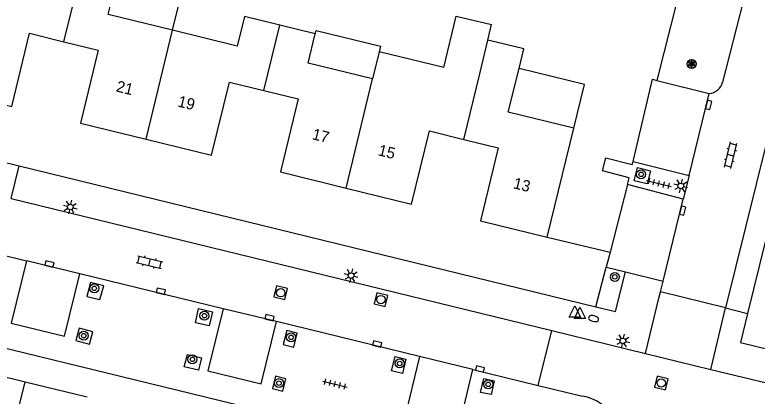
# Model space of a CAD drawing. Extents: x 128000 to 131008, y 398996 to 402500.
# Drawn here: x 128447.5 to 128513.5, y 399557.4 to 399591.4 of the extents above; entities that cross this region are included whole.
import ezdxf

# ---------------------------------------------------------------- set-up
doc = ezdxf.new("R2010")
doc.units = 0
for name, color, linetype in [('gg-afsc-erfafscheiding', 7, 'Continuous'), ('gg-afsc-hekwerk', 7, 'Continuous'), ('gg-anno-huisnummerreeks BGT', 7, 'Continuous'), ('gg-bbg-gedigitaliseerde bebouwing', 7, 'Continuous'), ('gg-bbg-hoofdgebouw', 7, 'Continuous'), ('gg-bbg-luifel en loopbrug', 7, 'Continuous'), ('gg-bbg-tussenscheiding', 7, 'Continuous'), ('gg-knt-verharding', 7, 'Continuous'), ('gg-knt-verharding nz', 7, 'Continuous'), ('gt-grn-weggrens', 7, 'Continuous'), ('gt-symb-boom', 7, 'Continuous'), ('gt-symb-brandkraan', 7, 'Continuous'), ('gt-symb-klinker verharding', 7, 'Continuous'), ('gt-symb-kolk', 7, 'Continuous'), ('gt-symb-lichtmast', 7, 'Continuous'), ('gt-symb-rioolschacht', 7, 'Continuous'), ('gt-symb-solitaire heester', 7, 'Continuous'), ('gt-symb-tegel verharding', 7, 'Continuous'), ('gt-symb-waterafsluiter', 7, 'Continuous')]:
    doc.layers.add(name, color=color, linetype=linetype)

# ---------------------------------------------------------------- blocks, each defined once
blk = doc.blocks.new('gt0-LMAST')
at = {"layer": 'gt-symb-lichtmast'}
for p, q in [((-0.182, 0.173), (-0.447, 0.438)), ((-0.005, 0.246), (-0.005, 0.621)), ((0.172, 0.173), (0.437, 0.438)), ((-0.255, -0.004), (-0.63, -0.004)), ((-0.182, -0.181), (-0.447, -0.446)), ((-0.005, -0.254), (-0.005, -0.629)), ((0.437, -0.446), (0.172, -0.181)), ((0.245, -0.004), (0.62, -0.004))]:
    blk.add_line(p, q, dxfattribs=at)
blk.add_circle((-0.005, -0.004), 0.25, dxfattribs=at)
blk = doc.blocks.new('gt0-RS')
at = {"layer": 'gt-symb-rioolschacht'}
blk.add_lwpolyline([(-0.5, -0.5), (0.5, -0.5), (0.5, 0.5), (-0.5, 0.5)], close=True, dxfattribs=at)
blk.add_circle((0, 0), 0.375, dxfattribs=at)
blk = doc.blocks.new('gt0-SH')
at = {"layer": 'gt-symb-solitaire heester'}
blk.add_circle((0, 0), 0.4, dxfattribs=at)
for centre, start, end in [((-0.346, 0.2), 270, 30), ((-0.346, -0.2), 330, 90), ((0, 0.4), 210, 330), ((0.346, 0.2), 150, 270), ((0.346, -0.2), 90, 210), ((0, -0.4), 30, 150)]:
    blk.add_arc(centre, 0.4, start, end, dxfattribs=at)
blk = doc.blocks.new('gt0-BOOM')
at = {"layer": 'gt-symb-boom'}
for radius in [0.4, 0.2]:
    blk.add_circle((0, 0), radius, dxfattribs=at)
blk = doc.blocks.new('gt0-KOLK')
at = {"layer": 'gt-symb-kolk'}
blk.add_lwpolyline([(0, 0), (0.375, 0), (0.375, 0.4), (-0.375, 0.4), (-0.375, 0), (0, 0)], dxfattribs=at)
blk = doc.blocks.new('gt0-TEG1')
at = {"layer": 'gt-symb-tegel verharding'}
for p, q in [((-1.125, 0), (1.125, 0)), ((-0.9, -0.25), (-0.9, 0.25)), ((-0.45, -0.25), (-0.45, 0.25)), ((0, -0.25), (0, 0.25)), ((0.45, -0.25), (0.45, 0.25)), ((0.9, -0.25), (0.9, 0.25))]:
    blk.add_line(p, q, dxfattribs=at)
blk = doc.blocks.new('gt0-KL1')
at = {"layer": 'gt-symb-klinker verharding'}
for p, q in [((-1.15, 0.3), (1.15, 0.3)), ((-1, -0.3), (-1, 0.3)), ((-0.5, 0.3), (-0.5, 0.45)), ((0, -0.3), (0, 0.3)), ((0.5, 0.3), (0.5, 0.45)), ((1, -0.3), (1, 0.3)), ((-1.15, -0.3), (1.15, -0.3)), ((-0.5, -0.45), (-0.5, -0.3)), ((0.5, -0.45), (0.5, -0.3))]:
    blk.add_line(p, q, dxfattribs=at)
blk = doc.blocks.new('gt0-BR')
at = {"layer": 'gt-symb-brandkraan'}
for centre, radius, start, end in [((-0.244, 0), 0.206, 107.56694, 252.43307), ((0.599, -2.664), 3, 106.89205, 107.56694), ((0, -0.691), 0.938, 73.10799, 106.89205), ((-0.599, -2.664), 3, 72.43309, 73.10799), ((0.244, 0), 0.206, 287.56695, 72.43309), ((0.599, 2.664), 3, 252.43307, 253.10797), ((0, 0.691), 0.938, 253.10797, 286.89206), ((-0.599, 2.664), 3, 286.89206, 287.56695)]:
    blk.add_arc(centre, radius, start, end, dxfattribs=at)
blk = doc.blocks.new('gt0-WAFSL')
at = {"layer": 'gt-symb-waterafsluiter'}
for p, q in [((-0.5, -0.333), (0, 0.667)), ((0, 0.667), (0.5, -0.333)), ((0.5, -0.333), (-0.5, -0.333))]:
    blk.add_line(p, q, dxfattribs=at)

msp = doc.modelspace()

# ---------------------------------------------------------------- linework, layer by layer
at = {"layer": 'gg-afsc-erfafscheiding'}
msp.add_line((128506.726, 399593.882), (128504.636, 399585.532), dxfattribs=at)
at = {"layer": 'gg-afsc-hekwerk'}
msp.add_line((128494.88, 399571.58), (128500.469, 399570.253), dxfattribs=at)
at = {"layer": 'gg-bbg-gedigitaliseerde bebouwing'}
for p, q in [((128479.944, 399588.08), (128479.352, 399585.656)), ((128485.681, 399586.679), (128479.944, 399588.08))]:
    msp.add_line(p, q, dxfattribs=at)
at = {"layer": 'gg-bbg-hoofdgebouw'}
for p, q in [((128474.26, 399589.68), (128471.111, 399590.45)), ((128491.41, 399582.71), (128492.373, 399586.598)), ((128497.25, 399581.29), (128491.41, 399582.71)), ((128494.88, 399571.58), (128497.25, 399581.29)), ((128453.98, 399557.33), (128448.447, 399558.679))]:
    msp.add_line(p, q, dxfattribs=at)
for points in [[(128461.575, 399589.997), (128455.85, 399591.401), (128456.49, 399594.031)], [(128471.111, 399590.45), (128467.96, 399591.22), (128467.31, 399588.59), (128461.575, 399589.997)], [(128485.681, 399586.679), (128486.792, 399591.246), (128489.912, 399590.497)], [(128489.606, 399589.12), (128489.59, 399589.124), (128489.912, 399590.497)], [(128441.428, 399584.645), (128447.26, 399583.22), (128448.85, 399589.72), (128451.906, 399588.97)], [(128479.352, 399585.656), (128473.62, 399587.06), (128474.26, 399589.68)], [(128492.373, 399586.598), (128492.804, 399588.339), (128489.606, 399589.12)], [(128451.906, 399588.97), (128454.96, 399588.22), (128453.37, 399581.72), (128459.207, 399580.293)], [(128459.207, 399580.293), (128465.03, 399578.87), (128466.62, 399585.37), (128469.687, 399584.623)], [(128469.687, 399584.623), (128472.74, 399583.88), (128471.15, 399577.38), (128476.99, 399575.953)], [(128476.99, 399575.953), (128482.81, 399574.53), (128484.4, 399581.03), (128487.47, 399580.283)], [(128487.47, 399580.283), (128490.52, 399579.54), (128488.94, 399573.04), (128494.88, 399571.58)], [(128448.447, 399558.679), (128442.91, 399560.03), (128442.502, 399558.371)]]:
    msp.add_lwpolyline(points, dxfattribs=at)
at = {"layer": 'gg-bbg-luifel en loopbrug'}
for points in [[(128461.575, 399589.997), (128462.286, 399592.911), (128456.558, 399594.31)], [(128474.26, 399589.68), (128474.331, 399589.974), (128480.064, 399588.575), (128479.944, 399588.08)], [(128497.25, 399581.29), (128498.198, 399585.176), (128492.373, 399586.598)]]:
    msp.add_lwpolyline(points, dxfattribs=at)
at = {"layer": 'gg-bbg-tussenscheiding'}
for p, q in [((128451.906, 399588.97), (128453.336, 399594.8)), ((128469.687, 399584.623), (128471.111, 399590.45)), ((128459.207, 399580.293), (128461.575, 399589.997)), ((128488.886, 399586.106), (128489.606, 399589.12)), ((128487.47, 399580.283), (128488.886, 399586.106)), ((128476.99, 399575.953), (128479.352, 399585.656)), ((128445.871, 399548.21), (128448.447, 399558.679))]:
    msp.add_line(p, q, dxfattribs=at)
at = {"layer": 'gg-knt-verharding'}
for p, q in [((128512.322, 399592.66), (128510.479, 399585.38)), ((128413.5, 399586.35), (128447.922, 399577.93)), ((128504.636, 399585.532), (128509.294, 399584.366)), ((128447.922, 399577.93), (128499.206, 399565.385)), ((128502.53, 399578.3), (128507.497, 399577.064)), ((128507.497, 399577.064), (128506.982, 399574.97)), ((128502.03, 399576.27), (128500.469, 399570.253)), ((128506.982, 399574.97), (128502.03, 399576.27)), ((128447.214, 399575.034), (128495.293, 399563.276)), ((128514.84, 399573.56), (128512.692, 399564.8)), ((128446.017, 399570.104), (128448.59, 399569.477)), ((128500.469, 399570.253), (128500.122, 399568.916)), ((128499.206, 399565.385), (128500.122, 399568.916)), ((128500.122, 399568.916), (128501.829, 399568.496)), ((128466.079, 399565.215), (128453.322, 399568.324)), ((128501.829, 399568.496), (128505.186, 399567.67)), ((128504.95, 399566.71), (128505.186, 399567.67)), ((128504.81, 399566.14), (128504.95, 399566.71)), ((128510.73, 399565.281), (128504.95, 399566.71)), ((128483.535, 399560.961), (128470.813, 399564.062)), ((128492.75, 399550.47), (128439.34, 399563.47)), ((128494.077, 399558.392), (128495.293, 399563.276)), ((128495.293, 399563.276), (128503.621, 399561.24)), ((128503.621, 399561.24), (128509.44, 399559.817)), ((128488.271, 399559.807), (128494.077, 399558.392)), ((128509.44, 399559.817), (128515.154, 399558.42)), ((128494.077, 399558.392), (128498.021, 399557.431))]:
    msp.add_line(p, q, dxfattribs=at)
for points in [[(128517.04, 399591.361), (128517.113, 399591.188), (128517.11, 399591.001), (128510.73, 399565.281)], [(128502.53, 399578.3), (128504.251, 399585.628), (128504.636, 399585.532)], [(128502.03, 399576.27), (128502.17, 399576.86), (128499.8, 399577.49), (128500.1, 399578.63), (128502.43, 399578.061), (128502.53, 399578.3)], [(128504.059, 399577.48), (128503.762, 399576.322), (128502.602, 399576.601), (128502.899, 399577.778), (128504.059, 399577.48)], [(128448.59, 399569.477), (128447.207, 399563.936), (128451.964, 399562.778), (128453.322, 399568.324)], [(128499.206, 399565.385), (128500.958, 399564.957), (128501.829, 399568.496)], [(128453.928, 399566.308), (128455.093, 399566.046), (128455.448, 399567.258), (128454.262, 399567.547), (128453.928, 399566.308)], [(128463.875, 399565.219), (128465.111, 399564.924), (128464.831, 399563.677), (128463.591, 399563.963), (128463.875, 399565.219)], [(128466.079, 399565.215), (128464.694, 399559.682), (128469.446, 399558.518), (128470.813, 399564.062)], [(128512.692, 399564.8), (128512.06, 399562.22), (128565.53, 399549.13)], [(128452.95, 399562.379), (128454.184, 399562.073), (128454.475, 399563.168), (128453.25, 399563.473), (128452.95, 399562.379)], [(128471.403, 399562.034), (128472.359, 399561.806), (128472.648, 399563.033), (128471.735, 399563.274), (128471.403, 399562.034)], [(128462.889, 399561.146), (128464.127, 399560.843), (128463.865, 399559.739), (128462.603, 399560.03), (128462.889, 399561.146)], [(128481.357, 399560.947), (128482.316, 399560.709), (128482.015, 399559.449), (128481.047, 399559.674), (128481.357, 399560.947)], [(128483.535, 399560.961), (128482.176, 399555.443), (128486.922, 399554.236), (128488.271, 399559.807)], [(128470.438, 399558.125), (128471.364, 399557.886), (128471.646, 399558.959), (128470.72, 399559.198), (128470.438, 399558.125)], [(128490.173, 399558.789), (128489.892, 399557.565), (128488.945, 399557.77), (128489.236, 399559.003), (128490.173, 399558.789)]]:
    msp.add_lwpolyline(points, dxfattribs=at)
for centre, radius, start, end in [((128509.182, 399585.696), 1.335, 274.81332, 346.29364), ((128497.364, 399553.489), 3.996, 340.87923, 80.53987)]:
    msp.add_arc(centre, radius, start, end, dxfattribs=at)
at = {"layer": 'gg-knt-verharding nz'}
for p, q in [((128507.497, 399577.064), (128509.294, 399584.366)), ((128505.186, 399567.67), (128506.982, 399574.97)), ((128453.322, 399568.324), (128448.59, 399569.477)), ((128470.813, 399564.062), (128466.079, 399565.215)), ((128488.271, 399559.807), (128483.535, 399560.961))]:
    msp.add_line(p, q, dxfattribs=at)
at = {"layer": 'gt-grn-weggrens'}
for p, q in [((128447.214, 399575.034), (128447.922, 399577.93)), ((128503.621, 399561.24), (128504.81, 399566.14)), ((128509.44, 399559.817), (128510.73, 399565.281)), ((128510.73, 399565.281), (128512.692, 399564.8))]:
    msp.add_line(p, q, dxfattribs=at)

# ---------------------------------------------------------------- block references
at = {"layer": 'gt-symb-boom'}
for p in [(128503.233, 399577.176), (128500.895, 399568.046), (128454.603, 399567.029), (128464.401, 399564.589), (128453.672, 399562.809), (128472.108, 399562.665), (128463.331, 399560.702), (128481.765, 399560.345), (128471.031, 399558.589), (128489.634, 399558.484)]:
    msp.add_blockref('gt0-BOOM', p, dxfattribs=at)
at = {"layer": 'gt-symb-brandkraan', "rotation": -13.64723833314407}
msp.add_blockref('gt0-BR', (128499.007, 399564.333), dxfattribs=at)
at = {"layer": 'gt-symb-klinker verharding'}
for p, rotation in [((128511.193, 399578.866), 76.46414363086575), ((128459.521, 399569.356), -13.71646932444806)]:
    msp.add_blockref('gt0-KL1', p, dxfattribs=dict(at, rotation=rotation))
at = {"layer": 'gt-symb-kolk'}
for p, rotation in [((128509.439, 399583.3), 76.17220496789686), ((128507.131, 399573.899), 76.17220496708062), ((128450.565, 399568.996), -13.64723833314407), ((128460.48, 399566.579), -13.64723833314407), ((128470.133, 399564.229), -13.64723833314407), ((128479.718, 399561.883), -13.64723833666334), ((128488.854, 399559.665), -13.647238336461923)]:
    msp.add_blockref('gt0-KOLK', p, dxfattribs=dict(at, rotation=rotation))
at = {"layer": 'gt-symb-lichtmast'}
for p, rotation in [((128506.756, 399576.144), 76.17220496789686), ((128452.478, 399574.266), -13.64723833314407), ((128477.449, 399568.16), -13.64723833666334), ((128501.614, 399562.345), -13.702889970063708)]:
    msp.add_blockref('gt0-LMAST', p, dxfattribs=dict(at, rotation=rotation))
at = {"layer": 'gt-symb-rioolschacht'}
for p, rotation in [((128471.183, 399566.639), -13.716469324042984), ((128480.098, 399566.022), -13.716469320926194), ((128505.02, 399558.604), 76.22785456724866)]:
    msp.add_blockref('gt0-RS', p, dxfattribs=dict(at, rotation=rotation))
at = {"layer": 'gt-symb-solitaire heester'}
msp.add_blockref('gt0-SH', (128507.731, 399587), dxfattribs=at)
at = {"layer": 'gt-symb-tegel verharding'}
for p, rotation in [((128504.811, 399576.361), -13.952823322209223), ((128476.007, 399558.506), -13.716469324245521)]:
    msp.add_blockref('gt0-TEG1', p, dxfattribs=dict(at, rotation=rotation))
at = {"layer": 'gt-symb-waterafsluiter'}
for p in [(128497.345, 399564.805), (128497.795, 399564.69)]:
    msp.add_blockref('gt0-WAFSL', p, dxfattribs=at)

# ---------------------------------------------------------------- texts
at = {"layer": 'gg-anno-huisnummerreeks BGT'}
for s, rotation, p in [('21', 346.3, (128456.486, 399584.56)), ('19', 346.3, (128461.964, 399583.221)), ('17', 346.3, (128473.912, 399580.307)), ('15', 346.2, (128479.781, 399578.874)), ('13', 346.2, (128491.796, 399575.941))]:
    msp.add_text(s, height=1, rotation=rotation, dxfattribs=at).set_placement(p)

doc.saveas('drawing.dxf')
